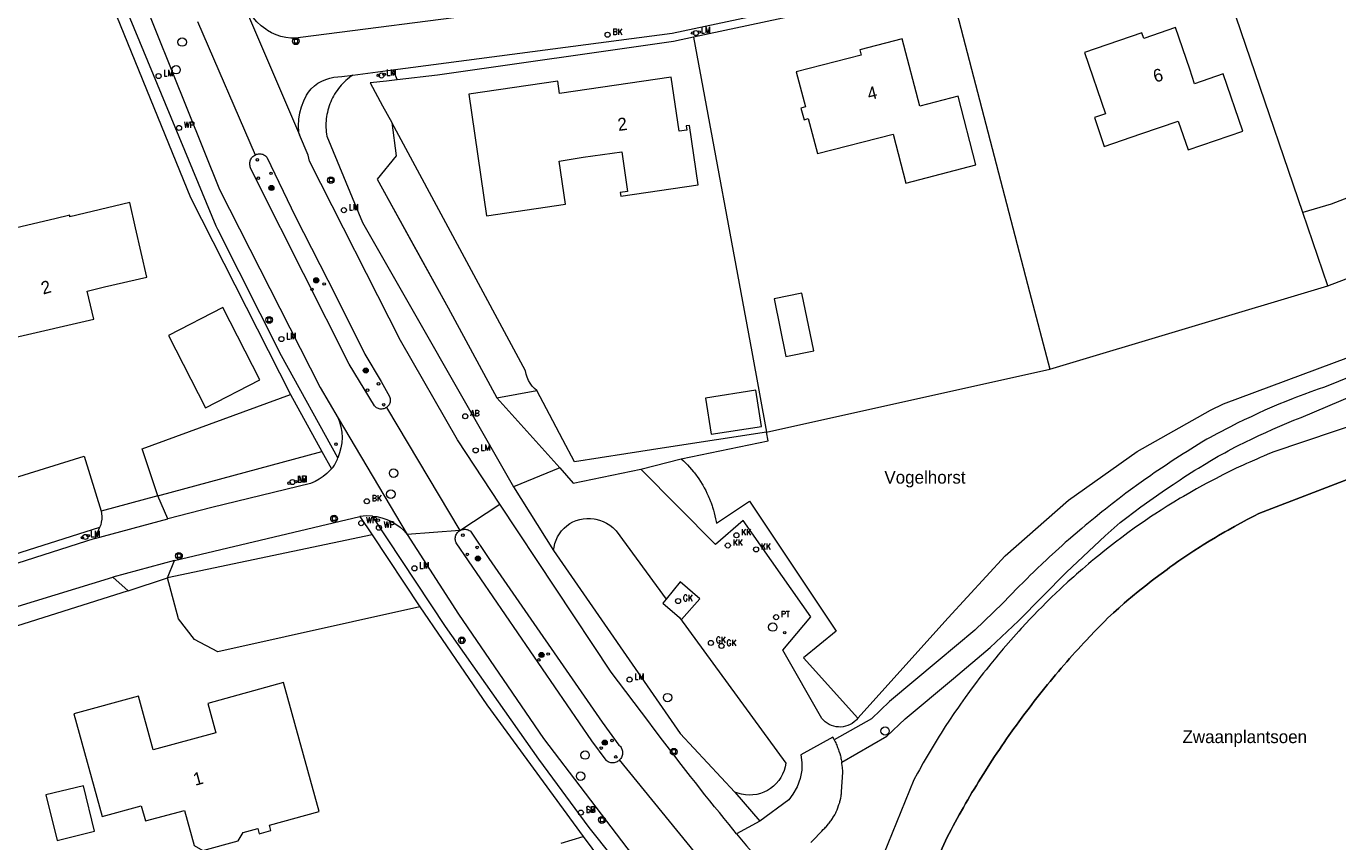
# Model space of a CAD drawing. Header units: metres. Extents: x 138165 to 154469, y 480134 to 494189.
# Tile 335 of 656: x 149076 to 149205, y 483605 to 483685. Entities that reach past the tile are written whole.
import ezdxf

# ---------------------------------------------------------------- set-up
doc = ezdxf.new("R2010")
doc.units = ezdxf.units.M
doc.header["$LTSCALE"] = 0.001
doc.header["$MEASUREMENT"] = 0
for name, color, linetype, lineweight in [('Level 5', 7, 'Continuous', 0), ('TOP-L-terrein schutting raster hek leuning', 7, 'Continuous', 0), ('TOP-L-topo objecten punt', 7, 'Continuous', 0), ('TOP-L-topo objecten vlak', 7, 'Continuous', 0), ('TOP-L-water beschoeiing', 7, 'Continuous', 0), ('TOP-T-topo huisnummering naamgeving', 7, 'Continuous', 0)]:
    doc.layers.add(name, color=color, linetype=linetype, lineweight=lineweight)
doc.styles.add('Style-INTL_ISO', font='INTL_ISO.shx')
doc.styles.add('Style-STANDARD', font='STANDARD.shx')

# ---------------------------------------------------------------- blocks, each defined once
blk = doc.blocks.new('24')
at = {"layer": 'TOP-L-topo objecten punt', "color": 7, "linetype": 'Continuous', "lineweight": 0}
for radius in [0.025, 0.0182, 0.0115, 0.005]:
    blk.add_circle((0, 0), radius, dxfattribs=at)
blk = doc.blocks.new('39')
at = {"layer": 'TOP-L-topo objecten punt', "color": 7, "linetype": 'Continuous', "lineweight": 0}
for p, q in [((0.0175, 0.0175), (-0.0175, 0.0175)), ((-0.0175, 0.0175), (-0.0175, -0.0175)), ((0.0175, 0.0175), (0.0175, -0.0175)), ((0.0175, -0.0175), (-0.0175, -0.0175))]:
    blk.add_line(p, q, dxfattribs=at)
blk.add_circle((0, 0), 0.0332, dxfattribs=at)
blk = doc.blocks.new('73')
at = {"layer": 'TOP-L-topo objecten punt', "color": 7, "linetype": 'Continuous', "lineweight": 0}
blk.add_circle((0, 0), 0.025, dxfattribs=at)
at = {"layer": 'TOP-L-topo objecten punt', "color": 7, "linetype": 'Continuous', "lineweight": 0, "style": 'Style-STANDARD'}
blk.add_text('WP', height=0.06, dxfattribs=at).set_placement((0.0483, 0))
blk = doc.blocks.new('*U13')
at = {"layer": 'Level 5', "color": 7, "linetype": 'Continuous', "lineweight": 0}
blk.add_circle((0, 0), 0.0415, dxfattribs=at)
blk = doc.blocks.new('150')
at = {"layer": 'Level 5', "color": 7, "linetype": 'Continuous', "lineweight": 0}
blk.add_blockref('*U13', (0, 0), dxfattribs=at)
blk = doc.blocks.new('72')
at = {"layer": 'TOP-L-topo objecten punt', "color": 7, "linetype": 'Continuous', "lineweight": 0}
blk.add_circle((0, 0), 0.025, dxfattribs=at)
at = {"layer": 'TOP-L-topo objecten punt', "color": 7, "linetype": 'Continuous', "lineweight": 0, "style": 'Style-STANDARD'}
blk.add_text('BK', height=0.06, dxfattribs=at).set_placement((0.0483, 0))
blk = doc.blocks.new('16')
at = {"layer": 'TOP-L-topo objecten punt', "color": 7, "linetype": 'Continuous', "lineweight": 0}
blk.add_circle((0, 0), 0.025, dxfattribs=at)
at = {"layer": 'TOP-L-topo objecten punt', "color": 7, "linetype": 'Continuous', "lineweight": 0, "style": 'Style-STANDARD'}
blk.add_text('LM', height=0.06, dxfattribs=at).set_placement((0.0483, 0))
blk = doc.blocks.new('10')
at = {"layer": 'TOP-L-topo objecten punt', "linetype": 'Continuous', "lineweight": 0}
blk.add_circle((0, 0), 0.0125, dxfattribs=at)
blk = doc.blocks.new('123')
at = {"layer": 'TOP-L-topo objecten punt', "color": 7, "linetype": 'Continuous', "lineweight": 0}
blk.add_circle((0, 0), 0.025, dxfattribs=at)
at = {"layer": 'TOP-L-topo objecten punt', "color": 7, "linetype": 'Continuous', "lineweight": 0, "style": 'Style-STANDARD'}
blk.add_text('PT', height=0.06, dxfattribs=at).set_placement((0.0483, 0))
blk = doc.blocks.new('81')
at = {"layer": 'TOP-L-topo objecten punt', "color": 7, "linetype": 'Continuous', "lineweight": 0}
blk.add_circle((0, 0), 0.025, dxfattribs=at)
at = {"layer": 'TOP-L-topo objecten punt', "color": 7, "linetype": 'Continuous', "lineweight": 0, "style": 'Style-STANDARD'}
blk.add_text('GK', height=0.06, dxfattribs=at).set_placement((0.0483, 0))
blk = doc.blocks.new('119')
at = {"layer": 'TOP-L-topo objecten punt', "color": 7, "linetype": 'Continuous', "lineweight": 0}
blk.add_circle((0, 0), 0.025, dxfattribs=at)
at = {"layer": 'TOP-L-topo objecten punt', "color": 7, "linetype": 'Continuous', "lineweight": 0, "style": 'Style-STANDARD'}
blk.add_text('KK', height=0.06, dxfattribs=at).set_placement((0.0483, 0))
blk = doc.blocks.new('11')
at = {"layer": 'TOP-L-topo objecten punt', "color": 7, "linetype": 'Continuous', "lineweight": 0}
blk.add_circle((0, 0), 0.025, dxfattribs=at)
at = {"layer": 'TOP-L-topo objecten punt', "color": 7, "linetype": 'Continuous', "lineweight": 0, "style": 'Style-STANDARD'}
blk.add_text('AB', height=0.06, dxfattribs=at).set_placement((0.0483, 0))
blk = doc.blocks.new('175')
at = {"layer": 'TOP-L-topo objecten punt', "color": 7, "linetype": 'Continuous', "lineweight": 0}
blk.add_circle((0, 0), 0.025, dxfattribs=at)
at = {"layer": 'TOP-L-topo objecten punt', "color": 7, "linetype": 'Continuous', "lineweight": 0, "style": 'Style-STANDARD'}
blk.add_text('SB', height=0.06, dxfattribs=at).set_placement((0.0483, 0))

msp = doc.modelspace()

# ---------------------------------------------------------------- linework, layer by layer
at = {"layer": 'TOP-L-terrein schutting raster hek leuning', "flags": 128}
for points in [[(149110.78, 483670.43), (149117.77, 483657.76), (149122.57, 483648.9), (149128.74, 483642.01), (149130.08, 483640.51), (149136.73, 483641.89), (149140.71, 483642.9), (149149.25, 483644.68), (149149.1, 483645.53)], [(149114.96, 483628.33), (149095.1, 483623.88), (149092.79, 483625.11), (149091.23, 483627.13), (149090.14, 483631.18)]]:
    msp.add_lwpolyline(points, dxfattribs=at)
at = {"layer": 'TOP-L-topo objecten vlak', "flags": 128}
for points in [[(149158.08, 483617.35), (149166.98, 483627.23), (149172.59, 483633.33), (149178.81, 483638.81), (149185.57, 483643.61), (149192.79, 483647.67), (149194.09, 483648.3), (149212.58, 483655.19), (149246.09, 483669.33), (149253.47, 483673.02), (149291.18, 483693.44), (149313.54, 483708.51), (149344.3, 483733.42), (149372.28, 483761.41), (149384.93, 483776.68), (149424.18, 483831.16), (149423.98, 483835.61), (149408.59, 483858.56), (149405.58, 483858.44), (149403.02, 483857.18), (149402.16, 483856.57)], [(149235.24, 483721.13), (149218.63, 483713.29), (149183.36, 483699.84), (149181.04, 483699.1), (149141.1, 483689.26), (149103.24, 483684.38), (149102.76, 483684.33), (149102.27, 483684.33), (149101.78, 483684.38), (149101.3, 483684.49), (149100.84, 483684.64), (149100.39, 483684.84), (149099.97, 483685.08), (149099.82, 483685.19), (149099.36, 483685.53), (149098.94, 483685.91), (149098.56, 483686.34), (149098.23, 483686.81), (149097.97, 483687.26), (149097.82, 483687.2)], [(149106.89, 483642.99), (149101.37, 483653.05), (149095.09, 483665.46), (149094.93, 483665.79), (149083.77, 483692.79), (149076.78, 483713.76)], [(149079.67, 483710.92), (149079.83, 483710.39), (149084.27, 483696.82), (149095.27, 483669.42), (149105.18, 483649.93), (149106.94, 483646.91)], [(149077.72, 483707.29), (149078.69, 483704.24), (149082.95, 483691.88), (149092.41, 483668.64), (149102.24, 483649.24)], [(149046.36, 483706.05), (149047.63, 483700.17), (149029.83, 483694.66), (149034.19, 483666.2), (149054.17, 483672.32), (149066.71, 483638.43), (149081.95, 483643.15), (149083.61, 483637.74)], [(149215.6, 483706.49), (149228.09, 483677), (149204.67, 483667.98), (149201.88, 483667.16)], [(149201.88, 483667.16), (149191.6, 483697.39)], [(149167, 483690), (149174.99, 483659.35), (149176.98, 483651.72)], [(149112.32, 483681.2), (149139.81, 483684.8), (149161.02, 483689.33)], [(149161.2, 483688.54), (149141.92, 483684.42)], [(149097.82, 483687.2), (149103.12, 483674.81)], [(149093.08, 483685.97), (149098.77, 483672.82)], [(149182.34, 483673.66), (149185.95, 483674.9), (149189.62, 483676.15), (149190.59, 483673.31), (149195.99, 483675.15), (149194.06, 483680.79), (149191.23, 483679.83), (149190.78, 483681.27), (149189.37, 483685.36), (149186.23, 483684.29), (149186.04, 483684.84), (149180.39, 483682.91), (149182.45, 483676.87), (149181.37, 483676.5), (149182.34, 483673.66)], [(149141.92, 483684.42), (149139.95, 483683.99), (149116.71, 483680.69), (149112.74, 483680.2)], [(149141.92, 483684.42), (149147.64, 483653.42), (149149.1, 483645.53)], [(149162.82, 483670.05), (149169.7, 483671.83), (149167.96, 483678.62), (149164.18, 483677.62), (149162.44, 483684.25), (149158.28, 483683.18), (149158.42, 483682.64), (149152.02, 483680.99), (149152.92, 483677.54), (149152.49, 483677.43), (149152.79, 483676.29), (149153.21, 483676.4), (149154.11, 483672.95), (149161.57, 483674.86), (149162.82, 483670.05)], [(149204.34, 483659.93), (149234.77, 483671.56), (149261.64, 483684.65)], [(149108.39, 483680.68), (149112.32, 483681.2)], [(149112.32, 483681.2), (149112.74, 483680.2)], [(149103.12, 483674.81), (149103.08, 483675.07), (149103.04, 483675.7), (149103.07, 483676.33), (149103.17, 483676.95), (149103.33, 483677.57), (149103.55, 483678.16), (149103.83, 483678.72), (149104.01, 483679.01), (149104.29, 483679.33), (149104.61, 483679.61), (149104.95, 483679.87), (149105.32, 483680.08), (149105.71, 483680.26), (149106.12, 483680.39), (149106.51, 483680.48), (149107.29, 483680.54), (149108.39, 483680.68)], [(149108.39, 483680.68), (149108.21, 483680.56), (149108.04, 483680.43), (149107.87, 483680.29), (149107.7, 483680.15), (149107.54, 483680), (149107.39, 483679.84), (149107.24, 483679.68), (149107.1, 483679.52), (149106.96, 483679.35), (149106.83, 483679.17), (149106.71, 483678.99), (149106.59, 483678.81), (149106.48, 483678.62), (149106.39, 483678.45), (149106.29, 483678.25), (149106.2, 483678.05), (149106.12, 483677.85), (149106.05, 483677.64), (149105.98, 483677.43), (149105.92, 483677.22), (149105.87, 483677.01), (149105.83, 483676.8), (149105.8, 483676.6), (149105.77, 483676.39), (149105.75, 483676.17), (149105.73, 483675.95), (149105.73, 483675.73), (149105.73, 483675.51), (149105.74, 483675.29), (149105.76, 483675.08), (149105.79, 483674.88), (149105.82, 483674.67), (149109.34, 483666.17), (149124.2, 483640.13)], [(149112.74, 483680.2), (149111.68, 483680.09), (149110.1, 483679.92), (149111.31, 483677.67), (149112.21, 483676)], [(149141.19, 483675.67), (149141.25, 483675.27), (149140.49, 483675.16), (149139.72, 483680.47), (149128.73, 483678.88), (149128.55, 483680.07), (149119.8, 483678.8), (149121.53, 483666.81), (149129.3, 483667.97), (149128.68, 483672.21), (149131.05, 483672.59), (149134.85, 483673.14), (149135.41, 483669.23), (149134.7, 483669.13), (149134.75, 483668.76), (149142.36, 483669.86), (149141.51, 483675.72), (149141.19, 483675.67)], [(149112.21, 483676), (149112.64, 483672.74), (149110.78, 483670.43), (149114.39, 483663.88), (149117.77, 483657.76), (149122.57, 483648.9)], [(149126.49, 483649.61), (149126.26, 483649.81), (149126.04, 483650.06), (149125.84, 483650.33), (149125.68, 483650.61), (149125.54, 483650.92), (149125.44, 483651.23), (149125.38, 483651.56), (149112.21, 483676)], [(149122.86, 483638.44), (149118.68, 483644.77), (149113.06, 483654.56), (149104.13, 483672.21), (149103.98, 483672.8), (149103.12, 483674.81)], [(149111.68, 483647.95), (149111.6, 483647.9), (149111.52, 483647.86), (149111.43, 483647.83), (149111.34, 483647.81), (149111.25, 483647.8), (149111.16, 483647.79), (149111.07, 483647.8), (149110.97, 483647.82), (149110.89, 483647.84), (149110.8, 483647.88), (149110.72, 483647.92), (149110.64, 483647.98), (149110.57, 483648.04), (149110.5, 483648.11), (149108.01, 483652.23), (149099.03, 483670.07), (149098.32, 483671.56), (149098.28, 483671.65), (149098.26, 483671.75), (149098.24, 483671.85), (149098.23, 483671.95), (149098.24, 483672.06), (149098.26, 483672.16), (149098.28, 483672.25), (149098.32, 483672.35), (149098.36, 483672.44), (149098.42, 483672.52), (149098.48, 483672.6), (149098.55, 483672.67), (149098.64, 483672.74), (149098.72, 483672.79), (149098.77, 483672.82)], [(149098.77, 483672.82), (149098.81, 483672.84), (149098.9, 483672.88), (149099, 483672.9), (149099.1, 483672.92), (149099.21, 483672.92), (149099.31, 483672.92), (149099.41, 483672.9), (149099.51, 483672.88), (149099.6, 483672.84), (149099.69, 483672.79), (149099.78, 483672.74), (149099.86, 483672.67), (149099.93, 483672.6), (149102.71, 483666.79), (149106.73, 483658.89), (149109.57, 483653.19), (149111.18, 483650.5), (149112, 483649.02), (149112.03, 483648.93), (149112.05, 483648.84), (149112.06, 483648.75), (149112.07, 483648.66), (149112.06, 483648.56), (149112.04, 483648.47), (149112.02, 483648.38), (149111.98, 483648.3), (149111.94, 483648.22), (149111.88, 483648.14), (149111.82, 483648.07), (149111.76, 483648.01), (149111.68, 483647.95)], [(149073.17, 483663.08), (149068.33, 483661.95), (149069.57, 483656.6), (149074.4, 483657.74), (149075.08, 483654.83), (149082.89, 483656.65), (149082.24, 483659.42), (149083.92, 483659.82), (149088.11, 483660.78), (149086.99, 483665.65), (149086.42, 483668.14), (149080.54, 483666.73), (149080.51, 483666.88), (149079.04, 483666.53), (149074.17, 483665.38), (149072.71, 483665.03), (149073.17, 483663.08)], [(149204.34, 483659.93), (149201.88, 483667.16)], [(149152.59, 483659.22), (149149.84, 483658.66), (149151, 483652.97), (149153.74, 483653.53), (149152.59, 483659.22)], [(149176.98, 483651.72), (149204.34, 483659.93)], [(149099.22, 483650.66), (149095.57, 483657.78), (149090.23, 483655.04), (149093.88, 483647.92), (149099.22, 483650.66)], [(149214.57, 483654.22), (149204.02, 483649.96), (149203.39, 483649.74), (149202.68, 483649.49), (149201.98, 483649.23), (149201.28, 483648.96), (149200.93, 483648.83), (149200.23, 483648.55), (149199.53, 483648.26), (149198.84, 483647.97), (149198.15, 483647.67), (149197.47, 483647.36), (149196.79, 483647.04), (149196.11, 483646.72), (149195.43, 483646.39), (149194.76, 483646.05), (149194.43, 483645.88), (149193.76, 483645.53), (149193.43, 483645.36), (149192.77, 483645), (149192.44, 483644.82), (149191.94, 483644.52), (149191.58, 483644.3), (149190.85, 483643.85), (149190.49, 483643.62), (149190.12, 483643.39), (149189.4, 483642.93), (149189.04, 483642.7), (149188.33, 483642.22), (149187.98, 483641.98), (149187.27, 483641.5), (149186.92, 483641.26), (149186.21, 483640.76), (149185.52, 483640.26), (149185.17, 483640.01), (149184.48, 483639.5), (149183.8, 483638.99), (149183.12, 483638.47), (149182.45, 483637.94), (149182.11, 483637.67), (149181.44, 483637.13), (149181.11, 483636.86), (149180.45, 483636.32), (149180.13, 483636.04), (149179.47, 483635.48), (149178.83, 483634.92), (149178.51, 483634.64), (149178.19, 483634.35), (149177.55, 483633.78), (149176.92, 483633.2), (149176.61, 483632.91), (149176.3, 483632.61), (149175.68, 483632.02), (149175.37, 483631.72), (149175.06, 483631.43), (149174.76, 483631.12), (149174.45, 483630.82), (149173.85, 483630.21), (149172.37, 483628.67), (149169.6, 483626.03), (149165.99, 483622.99), (149161.22, 483619.01), (149159.43, 483617.3), (149155.77, 483615.21)], [(149149.1, 483645.53), (149176.98, 483651.72)], [(149223.49, 483651.81), (149198.95, 483643.54), (149198.37, 483643.31), (149198.03, 483643.16), (149197.69, 483643.02), (149197.35, 483642.87), (149196.68, 483642.58), (149196.34, 483642.42), (149196.01, 483642.27), (149195.34, 483641.96), (149194.68, 483641.64), (149194.02, 483641.31), (149193.36, 483640.97), (149192.7, 483640.63), (149192.38, 483640.46), (149191.73, 483640.11), (149191.41, 483639.93), (149190.77, 483639.56), (149190.13, 483639.19), (149189.81, 483639.01), (149189.18, 483638.63), (149188.55, 483638.24), (149188.24, 483638.04), (149187.93, 483637.85), (149187.31, 483637.45), (149187, 483637.24), (149186.39, 483636.83), (149185.78, 483636.41), (149185.6, 483636.29), (149185.29, 483636.07), (149184.68, 483635.62), (149184.06, 483635.16), (149183.45, 483634.7), (149182.85, 483634.23), (149182.25, 483633.75), (149181.96, 483633.51), (149181.37, 483633.03), (149181.07, 483632.78), (149180.78, 483632.54), (149180.2, 483632.04), (149179.62, 483631.54), (149179.34, 483631.28), (149178.77, 483630.77), (149178.21, 483630.26), (149177.93, 483629.99), (149177.65, 483629.73), (149177.1, 483629.2), (149176.56, 483628.67), (149176.29, 483628.4), (149175.75, 483627.85), (149175.48, 483627.58), (149174.96, 483627.03), (149174.7, 483626.75), (149174.18, 483626.19), (149173.92, 483625.91), (149173.66, 483625.62), (149173.15, 483625.05), (149172.65, 483624.48), (149172.4, 483624.19), (149171.91, 483623.6), (149171.67, 483623.31), (149171.18, 483622.72), (149170.71, 483622.12), (149170.47, 483621.82), (149170.01, 483621.22), (149169.77, 483620.91), (149169.54, 483620.61), (149169.09, 483619.99), (149168.64, 483619.38), (149168.2, 483618.75), (149167.98, 483618.44), (149167.55, 483617.81), (149167.12, 483617.17), (149166.7, 483616.53), (149166.5, 483616.21), (149166.29, 483615.89), (149166.09, 483615.57), (149165.69, 483614.92), (149165.49, 483614.59), (149165.1, 483613.94), (149164.71, 483613.28), (149164.52, 483612.95), (149164.15, 483612.28), (149163.96, 483611.95), (149163.6, 483611.27), (149160.61, 483603.93)], [(149156.5, 483613.03), (149160.95, 483615.57), (149162.74, 483617.29), (149167.51, 483621.27), (149171.12, 483624.31), (149173.89, 483626.94), (149178.64, 483631.74), (149182.42, 483635.32), (149183.9, 483636.61), (149184.58, 483637.13), (149185.95, 483638.16), (149188.05, 483639.65), (149188.76, 483640.13), (149189.11, 483640.37), (149189.83, 483640.84), (149190.18, 483641.08), (149190.91, 483641.54), (149191.27, 483641.77), (149191.63, 483641.99), (149192.36, 483642.44), (149192.73, 483642.66), (149193.22, 483642.96), (149193.55, 483643.14), (149194.21, 483643.5), (149194.54, 483643.68), (149195.21, 483644.03), (149195.54, 483644.2), (149196.21, 483644.54), (149196.89, 483644.87), (149197.57, 483645.19), (149198.25, 483645.5), (149198.93, 483645.81), (149199.62, 483646.11), (149200.32, 483646.41), (149201.01, 483646.69), (149201.71, 483646.97), (149209.38, 483650.22)], [(149089.17, 483639.26), (149087.66, 483643.87), (149102.24, 483649.24)], [(149102.24, 483649.24), (149105.32, 483643.62)], [(149122.57, 483648.9), (149126.49, 483649.61)], [(149122.57, 483648.9), (149128.74, 483642.01)], [(149149.1, 483645.53), (149139.24, 483644.01), (149135.25, 483643.4), (149130.19, 483642.61), (149129.04, 483644.78), (149128.06, 483646.64), (149126.49, 483649.61)], [(149143.1, 483648.88), (149143.65, 483645.32), (149148.59, 483646.09), (149148.04, 483649.65), (149143.1, 483648.88)], [(149111.68, 483647.95), (149118.9, 483635.82)], [(149106.94, 483646.91), (149107.08, 483646.53), (149107.21, 483646.03), (149107.29, 483645.52), (149107.32, 483645), (149107.29, 483644.48), (149107.21, 483643.97), (149107.08, 483643.47), (149106.89, 483642.99)], [(149106.94, 483646.91), (149113.74, 483635.45)], [(149140.71, 483642.9), (149149.25, 483644.68), (149149.1, 483645.53)], [(149089.17, 483639.26), (149105.32, 483643.62)], [(149105.32, 483643.62), (149106.28, 483641.92)], [(149214.14, 483643.88), (149197.57, 483637.5), (149197.05, 483637.24), (149196.42, 483636.91), (149196.1, 483636.74), (149195.47, 483636.4), (149195.16, 483636.23), (149194.53, 483635.88), (149194.22, 483635.7), (149193.6, 483635.34), (149193.3, 483635.16), (149192.68, 483634.79), (149192.08, 483634.41), (149191.77, 483634.22), (149191.17, 483633.83), (149190.87, 483633.64), (149190.57, 483633.44), (149190.28, 483633.24), (149189.98, 483633.04), (149189.69, 483632.84), (149189.1, 483632.42), (149188.81, 483632.22), (149188.52, 483632.01), (149187.94, 483631.58), (149187.37, 483631.15), (149187.08, 483630.94), (149186.8, 483630.72), (149186.52, 483630.5), (149185.96, 483630.05), (149185.68, 483629.83), (149185.13, 483629.37), (149184.58, 483628.91), (149184.31, 483628.67), (149183.77, 483628.2), (149183.5, 483627.97), (149183.24, 483627.73), (149182.71, 483627.24), (149182.36, 483626.89), (149182.06, 483626.59), (149181.48, 483625.99), (149180.9, 483625.38), (149180.62, 483625.08), (149180.33, 483624.77), (149180.05, 483624.46), (149179.77, 483624.15), (149179.48, 483623.84), (149179.2, 483623.53), (149178.93, 483623.22), (149178.65, 483622.9), (149178.38, 483622.58), (149178.1, 483622.27), (149177.83, 483621.95), (149177.56, 483621.63), (149177.29, 483621.31), (149177.02, 483620.98), (149176.76, 483620.66), (149176.5, 483620.33), (149176.23, 483620.01), (149175.97, 483619.68), (149175.71, 483619.35), (149175.45, 483619.02), (149175.2, 483618.69), (149174.94, 483618.35), (149174.69, 483618.02), (149174.44, 483617.69), (149173.94, 483617.01), (149173.7, 483616.67), (149173.45, 483616.33), (149172.96, 483615.65), (149172.73, 483615.31), (149172.49, 483614.96), (149172.25, 483614.62), (149172.02, 483614.27), (149171.78, 483613.92), (149171.55, 483613.57), (149171.32, 483613.22), (149171.09, 483612.87), (149170.64, 483612.16), (149170.19, 483611.46), (149169.97, 483611.1), (149169.76, 483610.74), (149169.54, 483610.38), (149169.32, 483610.02), (149169.11, 483609.66), (149168.9, 483609.3), (149168.69, 483608.94), (149168.48, 483608.57), (149168.07, 483607.84), (149167.87, 483607.48), (149167.67, 483607.11), (149167.47, 483606.74), (149167.27, 483606.37), (149166.88, 483605.63), (149165.74, 483603.12)], [(149106.28, 483641.92), (149106.43, 483642.08), (149106.57, 483642.26), (149106.69, 483642.45), (149106.78, 483642.65), (149106.86, 483642.86), (149106.89, 483642.99)], [(149136.73, 483641.89), (149140.71, 483642.9)], [(149140.71, 483642.9), (149140.92, 483642.71), (149141.02, 483642.6), (149141.13, 483642.5), (149141.33, 483642.29), (149141.53, 483642.07), (149141.73, 483641.85), (149141.91, 483641.62), (149142, 483641.51), (149142.18, 483641.27), (149142.27, 483641.15), (149142.44, 483640.91), (149142.6, 483640.66), (149142.75, 483640.41), (149142.83, 483640.29), (149142.97, 483640.03), (149143.11, 483639.77), (149143.24, 483639.5), (149143.36, 483639.24), (149143.42, 483639.1), (149143.48, 483638.97), (149143.59, 483638.69), (149143.64, 483638.55), (149143.74, 483638.28), (149143.78, 483638.14), (149143.87, 483637.85), (149143.95, 483637.57), (149144.02, 483637.28), (149144.08, 483637), (149144.14, 483636.71), (149144.16, 483636.56), (149147.44, 483638.74), (149155.95, 483625.93), (149152.74, 483623.31), (149158.08, 483617.35)], [(149106.28, 483641.92), (149105.88, 483641.51), (149105.83, 483641.46), (149105.47, 483641.16), (149105.08, 483640.89), (149104.66, 483640.66), (149104.22, 483640.48), (149094.49, 483638.11), (149090.18, 483637)], [(149128.74, 483642.01), (149124.2, 483640.13)], [(149128.74, 483642.01), (149130.08, 483640.51), (149136.73, 483641.89)], [(149158.08, 483617.35), (149157.95, 483617.19), (149157.9, 483617.14), (149157.72, 483616.98), (149157.53, 483616.84), (149157.32, 483616.73), (149157.11, 483616.63), (149156.88, 483616.56), (149156.65, 483616.51), (149156.42, 483616.48), (149156.18, 483616.49), (149155.94, 483616.51), (149155.71, 483616.56), (149155.49, 483616.63), (149155.27, 483616.73), (149155.07, 483616.85), (149154.88, 483616.99), (149154.7, 483617.15), (149154.54, 483617.32), (149150.72, 483624.04), (149153.47, 483627.34), (149146.8, 483636.83), (149144.09, 483634.45), (149136.73, 483641.89)], [(149124.2, 483640.13), (149128.14, 483633.85)], [(149089.17, 483639.26), (149083.61, 483637.74)], [(149090.18, 483637), (149089.17, 483639.26)], [(149118.9, 483635.82), (149122.86, 483638.44)], [(149146.16, 483605.98), (149145.42, 483606.88), (149144.94, 483607.47), (149144.46, 483608.05), (149143.99, 483608.64), (149143.51, 483609.23), (149143.04, 483609.82), (149142.1, 483611.01), (149141.63, 483611.6), (149141.17, 483612.2), (149140.7, 483612.8), (149139.78, 483614), (149139.32, 483614.6), (149138.86, 483615.2), (149137.95, 483616.41), (149137.5, 483617.01), (149133.8, 483621.89), (149122.86, 483638.44)], [(149083, 483635.04), (149090.18, 483637)], [(149083.61, 483637.74), (149083.65, 483637.5), (149083.67, 483637.22), (149083.66, 483636.95), (149083.62, 483636.67), (149083.56, 483636.4), (149083.46, 483636.14)], [(149090.81, 483632.89), (149109.07, 483637.23)], [(149110.31, 483637.25), (149109.74, 483637.27), (149109.07, 483637.23)], [(149109.07, 483637.23), (149110.27, 483635.42)], [(149110.31, 483637.25), (149110.74, 483637.2), (149111.24, 483637.09), (149111.72, 483636.93), (149112.18, 483636.72), (149112.62, 483636.47), (149113.03, 483636.17), (149113.4, 483635.83), (149113.74, 483635.45)], [(149136.18, 483600.91), (149131.64, 483606.59), (149126.69, 483613.33), (149117.51, 483626.39), (149110.31, 483637.25)], [(149128.14, 483633.85), (149128.19, 483634.21), (149128.27, 483634.56), (149128.38, 483634.89), (149128.53, 483635.22), (149128.71, 483635.52), (149128.92, 483635.81), (149129.17, 483636.07), (149129.44, 483636.3), (149129.73, 483636.51), (149130.04, 483636.68), (149130.37, 483636.82), (149130.71, 483636.93), (149131.06, 483637), (149131.41, 483637.03), (149131.77, 483637.03), (149132.12, 483636.98), (149132.3, 483636.95), (149132.66, 483636.86), (149133.02, 483636.73), (149133.35, 483636.56), (149133.67, 483636.36), (149133.97, 483636.13), (149134.24, 483635.86), (149134.31, 483635.79), (149139.21, 483629.07)], [(149083.46, 483636.14), (149063.06, 483629.66)], [(149083.46, 483636.14), (149083, 483635.04)], [(149118.9, 483635.82), (149113.74, 483635.45)], [(149134.64, 483613.24), (149134.56, 483613.17), (149134.48, 483613.11), (149134.39, 483613.06), (149134.3, 483613.02), (149134.2, 483612.99), (149134.1, 483612.97), (149133.99, 483612.96), (149133.89, 483612.96), (149133.79, 483612.97), (149133.69, 483612.99), (149133.59, 483613.03), (149133.5, 483613.07), (149133.41, 483613.12), (149133.33, 483613.18), (149133.3, 483613.21), (149131.91, 483615.11), (149118.55, 483634.62), (149118.52, 483634.71), (149118.49, 483634.8), (149118.47, 483634.9), (149118.46, 483634.99), (149118.46, 483635.09), (149118.48, 483635.19), (149118.5, 483635.28), (149118.53, 483635.38), (149118.57, 483635.47), (149118.62, 483635.55), (149118.68, 483635.63), (149118.75, 483635.7), (149118.82, 483635.76), (149118.9, 483635.82)], [(149118.9, 483635.82), (149118.99, 483635.86), (149119.08, 483635.9), (149119.17, 483635.93), (149119.27, 483635.95), (149119.36, 483635.96), (149119.46, 483635.96), (149119.56, 483635.94), (149119.65, 483635.92), (149119.74, 483635.89), (149119.83, 483635.85), (149119.92, 483635.8), (149119.96, 483635.77), (149121.76, 483633.07), (149132.92, 483616.96), (149134.57, 483614.7), (149134.65, 483614.63), (149134.72, 483614.55), (149134.78, 483614.47), (149134.83, 483614.38), (149134.87, 483614.29), (149134.9, 483614.19), (149134.92, 483614.09), (149134.93, 483613.98), (149134.93, 483613.88), (149134.92, 483613.78), (149134.9, 483613.68), (149134.86, 483613.58), (149134.82, 483613.49), (149134.77, 483613.4), (149134.71, 483613.32), (149134.64, 483613.24)], [(149083, 483635.04), (149063.4, 483628.77)], [(149110.27, 483635.42), (149090.14, 483631.18)], [(149110.27, 483635.42), (149114.96, 483628.33)], [(149113.74, 483635.45), (149118.77, 483627.6), (149127.15, 483615.34), (149135.35, 483604.58), (149135.97, 483603.8), (149136.59, 483603.03), (149137.21, 483602.26), (149137.84, 483601.49), (149138.47, 483600.72), (149139.73, 483599.19), (149140.99, 483597.66), (149142.27, 483596.14), (149142.95, 483595.33), (149143.46, 483594.73), (149143.97, 483594.14), (149144.48, 483593.54), (149144.99, 483592.95), (149146.03, 483591.77), (149146.54, 483591.18), (149147.06, 483590.6), (149147.66, 483589.92)], [(149128.14, 483633.85), (149140.6, 483615.84), (149145.99, 483610.08)], [(149090.81, 483632.89), (149084.75, 483631.23)], [(149090.14, 483631.18), (149090.81, 483632.89)], [(149067.89, 483625.98), (149071.35, 483627.15), (149084.75, 483631.23)], [(149084.75, 483631.23), (149086.25, 483629.88)], [(149086.25, 483629.88), (149090.14, 483631.18)], [(149114.96, 483628.33), (149095.1, 483623.88), (149092.79, 483625.11), (149091.23, 483627.13), (149090.14, 483631.18)], [(149140.53, 483627.26), (149140.74, 483627.08), (149142.52, 483629.12), (149140.59, 483630.78), (149139.21, 483629.07)], [(149086.25, 483629.88), (149070.79, 483625.02), (149068.38, 483624.27), (149068.14, 483624.18)], [(149114.96, 483628.33), (149121.58, 483618.68), (149131.06, 483605.69)], [(149139.21, 483629.07), (149138.88, 483628.67), (149140.53, 483627.26)], [(149140.53, 483627.26), (149150.99, 483612.93), (149150.92, 483612.56), (149150.82, 483612.2), (149150.68, 483611.85), (149150.51, 483611.52), (149150.3, 483611.21), (149150.06, 483610.92), (149149.79, 483610.66), (149149.5, 483610.43), (149149.18, 483610.23), (149148.85, 483610.06), (149148.5, 483609.93), (149148.13, 483609.84), (149147.76, 483609.79), (149147.39, 483609.77), (149147.02, 483609.8), (149146.65, 483609.86), (149146.29, 483609.96), (149145.99, 483610.08)], [(149100.17, 483606.81), (149105.06, 483608.16), (149101.57, 483620.86), (149094.11, 483618.8), (149094.91, 483615.92), (149088.74, 483614.23), (149087.29, 483619.53), (149080.92, 483617.78), (149083.7, 483607.66), (149087.56, 483608.72), (149087.96, 483607.23), (149091.8, 483608.27), (149092.76, 483604.81), (149093.62, 483604.32), (149097.09, 483605.26), (149097.58, 483606.1), (149099.02, 483606.5), (149099.16, 483605.98), (149100.31, 483606.29), (149100.17, 483606.81)], [(149155.77, 483615.21), (149155.69, 483615.37), (149155.63, 483615.48), (149152.49, 483613.76), (149152.58, 483612.99), (149152.56, 483612.22), (149152.4, 483611.41), (149152.1, 483610.58), (149151.7, 483609.87), (149151.29, 483609.33), (149148.43, 483607.21)], [(149155.77, 483615.21), (149155.86, 483615.04), (149155.91, 483614.92), (149155.96, 483614.81), (149156.01, 483614.7), (149156.06, 483614.58), (149156.1, 483614.47), (149156.15, 483614.35), (149156.19, 483614.23), (149156.23, 483614.11), (149156.3, 483613.88), (149156.37, 483613.64), (149156.4, 483613.52), (149156.42, 483613.4), (149156.45, 483613.28), (149156.48, 483613.15), (149156.5, 483613.03)], [(149150.41, 483593.87), (149134.64, 483613.24)], [(149153.46, 483605.12), (149153.62, 483605.27), (149154.53, 483606.24), (149154.69, 483606.39), (149154.85, 483606.54), (149154.92, 483606.62), (149155, 483606.7), (149155.07, 483606.78), (149155.21, 483606.95), (149155.27, 483607.03), (149155.34, 483607.12), (149155.4, 483607.21), (149155.47, 483607.29), (149155.59, 483607.47), (149155.64, 483607.57), (149155.76, 483607.75), (149155.81, 483607.85), (149155.91, 483608.04), (149155.95, 483608.14), (149156.04, 483608.33), (149156.08, 483608.43), (149156.12, 483608.53), (149156.2, 483608.74), (149156.23, 483608.84), (149156.3, 483609.05), (149156.32, 483609.15), (149156.35, 483609.26), (149156.4, 483609.47), (149156.44, 483609.68), (149156.45, 483609.79), (149156.47, 483609.89), (149156.48, 483610), (149156.49, 483610.09), (149156.6, 483612.04), (149156.6, 483612.17), (149156.58, 483612.42), (149156.57, 483612.54), (149156.55, 483612.66), (149156.52, 483612.91), (149156.5, 483613.03)], [(149082.96, 483606.23), (149081.86, 483610.7), (149078.17, 483609.79), (149079.27, 483605.32), (149082.96, 483606.23)], [(149145.99, 483610.08), (149148.43, 483607.21)], [(149148.43, 483607.21), (149146.16, 483605.98)], [(149128.9, 483605.04), (149131.06, 483605.69)], [(149131.06, 483605.69), (149131.91, 483604.56), (149132.77, 483603.42), (149133.21, 483602.85), (149133.64, 483602.28), (149134.52, 483601.14), (149134.96, 483600.58), (149135.84, 483599.45), (149136.73, 483598.33), (149137.28, 483597.65), (149138.26, 483596.46)], [(149146.16, 483605.98), (149146.64, 483605.39), (149147.13, 483604.8), (149147.61, 483604.21), (149148.59, 483603.03), (149149.57, 483601.86), (149150.56, 483600.7), (149151.06, 483600.12), (149151.56, 483599.54), (149152.17, 483598.83)]]:
    msp.add_lwpolyline(points, dxfattribs=at)
at = {"layer": 'TOP-L-water beschoeiing', "flags": 128}
for points in [[(149197.57, 483637.5), (149214.14, 483643.88)], [(149182.71, 483627.24), (149183.24, 483627.73), (149183.5, 483627.97), (149183.77, 483628.2), (149184.31, 483628.67), (149184.58, 483628.91), (149185.13, 483629.37), (149185.68, 483629.83), (149185.96, 483630.05), (149186.52, 483630.5), (149186.8, 483630.72), (149187.08, 483630.94), (149187.37, 483631.15), (149187.94, 483631.58), (149188.52, 483632.01), (149188.81, 483632.22), (149189.1, 483632.42), (149189.69, 483632.84), (149189.98, 483633.04), (149190.28, 483633.24), (149190.57, 483633.44), (149190.87, 483633.64), (149191.17, 483633.83), (149191.77, 483634.22), (149192.08, 483634.41), (149192.68, 483634.79), (149193.3, 483635.16), (149193.6, 483635.34), (149194.22, 483635.7), (149194.53, 483635.88), (149195.16, 483636.23), (149195.47, 483636.4), (149196.1, 483636.74), (149196.42, 483636.91), (149197.05, 483637.24), (149197.57, 483637.5)], [(149166.88, 483605.63), (149167.27, 483606.37), (149167.47, 483606.74), (149167.67, 483607.11), (149167.87, 483607.48), (149168.07, 483607.84), (149168.48, 483608.57), (149168.69, 483608.94), (149168.9, 483609.3), (149169.11, 483609.66), (149169.32, 483610.02), (149169.54, 483610.38), (149169.76, 483610.74), (149169.97, 483611.1), (149170.19, 483611.46), (149170.64, 483612.16), (149171.09, 483612.87), (149171.32, 483613.22), (149171.55, 483613.57), (149171.78, 483613.92), (149172.02, 483614.27), (149172.25, 483614.62), (149172.49, 483614.96), (149172.73, 483615.31), (149172.96, 483615.65), (149173.45, 483616.33), (149173.7, 483616.67), (149173.94, 483617.01), (149174.44, 483617.69), (149174.69, 483618.02), (149174.94, 483618.35), (149175.2, 483618.69), (149175.45, 483619.02), (149175.71, 483619.35), (149175.97, 483619.68), (149176.23, 483620.01), (149176.5, 483620.33), (149176.76, 483620.66), (149177.02, 483620.98), (149177.29, 483621.31), (149177.56, 483621.63), (149177.83, 483621.95), (149178.1, 483622.27), (149178.38, 483622.58), (149178.65, 483622.9), (149178.93, 483623.22), (149179.2, 483623.53), (149179.48, 483623.84), (149179.77, 483624.15), (149180.05, 483624.46), (149180.33, 483624.77), (149180.62, 483625.08), (149180.9, 483625.38), (149181.48, 483625.99), (149182.06, 483626.59), (149182.36, 483626.89), (149182.71, 483627.24)], [(149168.97, 483594.36), (149163.94, 483598.95), (149165.74, 483603.12), (149166.88, 483605.63)]]:
    msp.add_lwpolyline(points, dxfattribs=at)

# ---------------------------------------------------------------- block references
at = {"layer": 'TOP-L-topo objecten punt', "xscale": 10, "yscale": 10, "zscale": 10}
for name, p in [('72', (149133.46, 483684.65)), ('10', (149141.82, 483684.83)), ('16', (149142.15, 483684.82)), ('10', (149142.48, 483684.92)), ('150', (149091.58, 483683.93)), ('39', (149102.77, 483684.01)), ('16', (149089.26, 483680.59)), ('150', (149090.98, 483681.21)), ('16', (149111.19, 483680.64)), ('10', (149111.47, 483680.75)), ('10', (149110.88, 483680.66)), ('73', (149091.27, 483675.48)), ('10', (149098.98, 483672.34)), ('10', (149099.08, 483670.53)), ('10', (149100.33, 483671.01)), ('39', (149106.22, 483670.33)), ('24', (149100.37, 483669.57)), ('16', (149107.5, 483667.38)), ('24', (149104.78, 483660.47)), ('10', (149105.56, 483660.11)), ('10', (149104.36, 483659.59)), ('39', (149100.14, 483656.57)), ('16', (149101.35, 483654.69)), ('24', (149109.65, 483651.59)), ('10', (149110.9, 483650.28)), ('10', (149109.82, 483649.66)), ('10', (149111.42, 483648.22)), ('11', (149119.45, 483647.09)), ('10', (149106.72, 483644.34)), ('16', (149120.47, 483643.72)), ('16', (149102.43, 483640.61)), ('11', (149102.43, 483640.61)), ('150', (149112.39, 483641.48)), ('10', (149102.11, 483640.5)), ('10', (149102.76, 483640.65)), ('150', (149112.12, 483639.41)), ('72', (149109.76, 483638.72)), ('39', (149106.53, 483637)), ('73', (149109.21, 483636.56)), ('10', (149110.87, 483636.85)), ('16', (149082.05, 483635.2)), ('73', (149110.95, 483636.11)), ('119', (149146.13, 483635.37)), ('10', (149081.76, 483635.14)), ('10', (149082.33, 483635.33)), ('10', (149119.21, 483635.37)), ('119', (149145.29, 483634.36)), ('119', (149148.07, 483633.97)), ('39', (149091.26, 483633.34)), ('10', (149119.65, 483633.48)), ('24', (149120.69, 483633.08)), ('10', (149120.61, 483634.17)), ('16', (149114.44, 483632.11)), ('81', (149140.39, 483628.89)), ('150', (149149.71, 483626.33)), ('123', (149150.04, 483627.3)), ('81', (149143.63, 483624.76)), ('10', (149150.89, 483625.77)), ('39', (149119.11, 483625.02)), ('81', (149144.67, 483624.47)), ('10', (149126.69, 483623.09)), ('24', (149126.95, 483623.58)), ('10', (149127.61, 483623.67)), ('16', (149135.62, 483621.15)), ('150', (149139.36, 483619.38)), ('150', (149160.77, 483616.09)), ('24', (149133.17, 483614.95)), ('10', (149133.89, 483615.16)), ('150', (149131.24, 483613.72)), ('10', (149132.83, 483614.41)), ('39', (149139.97, 483614.05)), ('10', (149134.26, 483613.54)), ('150', (149130.8, 483611.64)), ('175', (149130.82, 483608.06)), ('16', (149130.82, 483608.06)), ('39', (149132.9, 483607.33))]:
    msp.add_blockref(name, p, dxfattribs=at)

# ---------------------------------------------------------------- texts
at = {"layer": 'TOP-T-topo huisnummering naamgeving', "style": 'Style-INTL_ISO'}
for s, rotation, p in [('6', 14.7, (149187.34, 483679.94)), ('4', 14, (149159.19, 483678.19)), ('2', 7.9, (149134.53, 483675.17)), ('2', 16.2, (149077.9, 483659.06)), ('1', 15.3, (149092.86, 483610.69))]:
    msp.add_text(s, height=1.25, rotation=rotation, dxfattribs=at).set_placement(p)
for s, p in [('Vogelhorst', (149160.7, 483640.45)), ('Zwaanplantsoen', (149190.04, 483614.9))]:
    msp.add_text(s, height=1.25, dxfattribs=at).set_placement(p)

doc.saveas('drawing.dxf')
